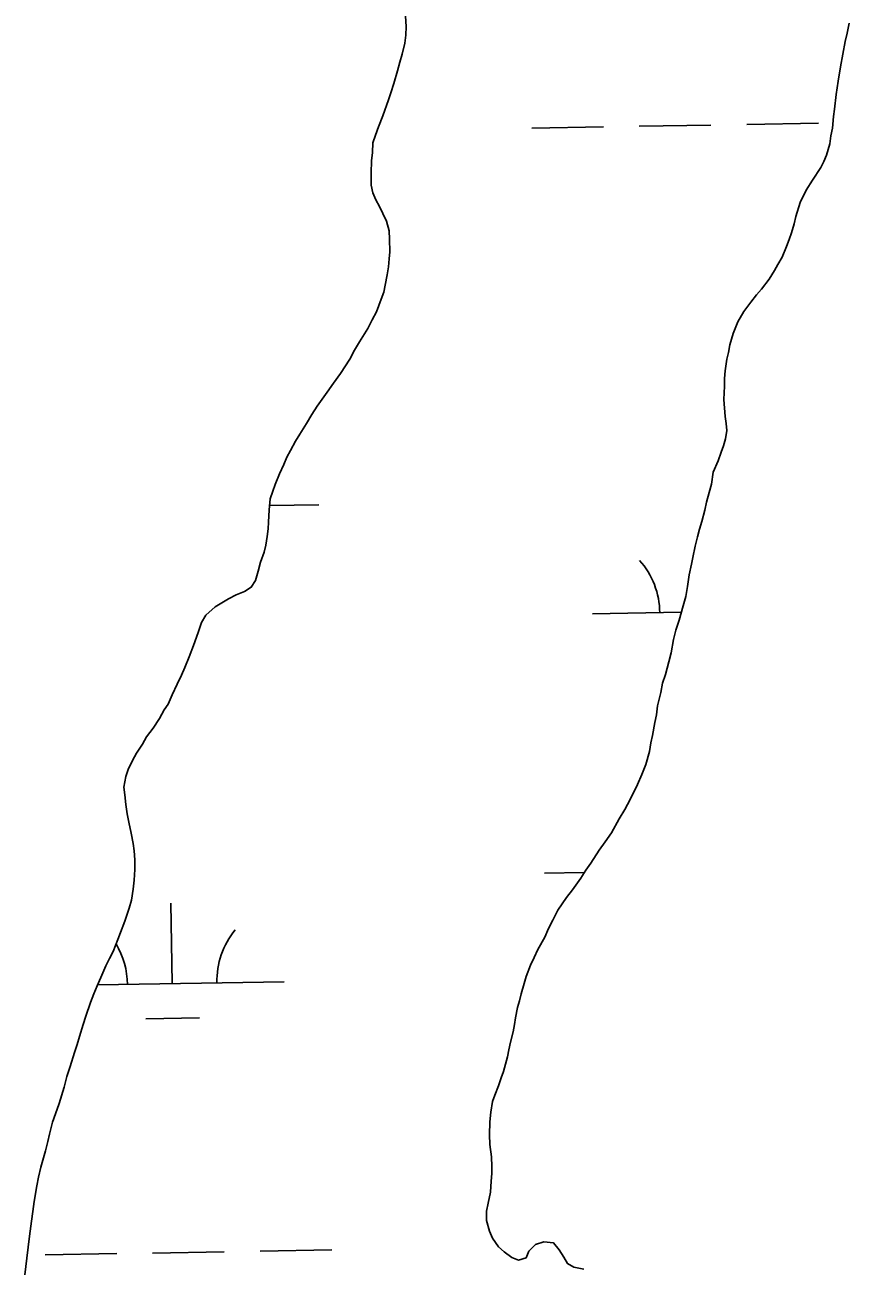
# Model space of a CAD drawing. Extents: x 3887375 to 3925618, y 296674 to 322633.
# Drawn here: x 3914695 to 3915063, y 302782 to 303337 of the extents above; entities that cross this region are included whole.
import ezdxf

# ---------------------------------------------------------------- set-up
doc = ezdxf.new("R2010")
doc.units = 0
doc.layers.add('V-TOPO-SHOR', color=7, linetype='Continuous')
doc.layers.add('V-WETL-SWMP', color=7, linetype='Continuous')

msp = doc.modelspace()

# ---------------------------------------------------------------- linework, layer by layer
at = {"layer": 'V-TOPO-SHOR'}
for points in [[(3914865.45, 303340.51), (3914865.64, 303335.89), (3914865.48, 303331.98), (3914865.14, 303328.42), (3914863.92, 303323.44), (3914862.87, 303319.88), (3914861.82, 303316.14), (3914860.24, 303310.45), (3914858.84, 303306.18), (3914857.79, 303303.16), (3914855.33, 303296.04), (3914853.39, 303291.05), (3914851.98, 303287.32), (3914850.76, 303283.94), (3914850.6, 303279.67), (3914850.26, 303275.94), (3914850.1, 303270.61), (3914850.12, 303265.1), (3914850.85, 303261.54), (3914852.11, 303258.53), (3914853.72, 303255.52), (3914855.33, 303252.33), (3914856.95, 303248.95), (3914858.03, 303244.69), (3914858.22, 303240.97), (3914858.42, 303235.28), (3914858.08, 303232.08), (3914857.74, 303228.52), (3914857.22, 303224.97), (3914856.35, 303220.34), (3914855.66, 303217.32), (3914854.6, 303214.12), (3914852.5, 303208.42), (3914850.56, 303204.86), (3914848.62, 303201.12), (3914844.91, 303195.06), (3914842.62, 303191.32), (3914840.5, 303187.4), (3914836.44, 303180.99), (3914833.26, 303176.71), (3914830.43, 303172.61), (3914826.02, 303166.38), (3914823.54, 303162.63), (3914821.25, 303158.71), (3914818.25, 303153.9), (3914816.31, 303150.7), (3914814.02, 303146.6), (3914812.43, 303143.57), (3914811.02, 303140.37), (3914809.08, 303136.1), (3914807.15, 303131.47), (3914806.1, 303128.44), (3914805.04, 303125.06), (3914804.53, 303120.08), (3914804.2, 303114.57), (3914804.03, 303111.55), (3914803.69, 303108.17), (3914803, 303104.26), (3914802.3, 303101.24), (3914800.72, 303096.79), (3914799.67, 303092.7), (3914798.44, 303088.61), (3914796.5, 303085.58), (3914793.49, 303083.61), (3914789.76, 303082.17), (3914786.4, 303080.38), (3914780.37, 303076.8), (3914776.3, 303073.05), (3914774.36, 303069.85), (3914772.77, 303065.4), (3914770.67, 303059.52), (3914768.73, 303054.54), (3914766.8, 303049.73), (3914765.39, 303046.35), (3914763.45, 303042.26), (3914761.16, 303037.45), (3914759.4, 303033.35), (3914757.64, 303030.86), (3914755.52, 303026.94), (3914752.7, 303022.67), (3914749.69, 303018.74), (3914747.93, 303015.54), (3914745.28, 303011.44), (3914743.52, 303008.23), (3914741.58, 303004.14), (3914740.52, 303001.11), (3914739.66, 302996.31), (3914740.03, 302992.94), (3914740.58, 302988.5), (3914741.13, 302984.41), (3914741.86, 302980.68), (3914742.94, 302975.71), (3914743.85, 302971.1), (3914744.22, 302967.9), (3914744.59, 302963.81), (3914744.61, 302959.55), (3914744.27, 302954.75), (3914743.76, 302950.84), (3914743.07, 302945.86), (3914742.02, 302942.3)], [(3915039.68, 303251.04), (3915041.61, 303257.26), (3915044.25, 303262.78), (3915047.08, 303267.24), (3915050.78, 303272.94), (3915052.19, 303275.61), (3915053.42, 303278.46), (3915054.83, 303283.44), (3915055.34, 303287), (3915056.04, 303290.55), (3915056.55, 303295.71), (3915056.89, 303298.91), (3915057.75, 303305.49), (3915058.62, 303311.53), (3915059.66, 303317.93), (3915060.7, 303323.45), (3915061.74, 303329.14), (3915062.62, 303332.87), (3915063.48, 303337.32)], [(3914903.99, 302827.02), (3914903.79, 302831.28), (3914903.06, 302836.79), (3914902.87, 302841.05), (3914903.02, 302846.91), (3914903.53, 302851.18), (3914904.22, 302855.98), (3914905.28, 302858.83), (3914906.86, 302862.92), (3914908.09, 302866.48), (3914909.14, 302869.33), (3914910.89, 302875.91), (3914911.59, 302879.11), (3914912.29, 302882.49), (3914913.51, 302887.12), (3914914.03, 302890.32), (3914914.55, 302893.34), (3914915.42, 302897.96), (3914916.3, 302900.99), (3914917, 302904.01), (3914918.4, 302908.64), (3914919.27, 302911.84), (3914921.21, 302916.83), (3914922.79, 302920.21), (3914924.55, 302923.77), (3914927.55, 302929.29), (3914929.31, 302933.21), (3914931.25, 302936.95), (3914933.36, 302941.4), (3914937.25, 302947.1), (3914939.9, 302950.49), (3914943.61, 302955.66), (3914945.9, 302959.22), (3914948.2, 302962.43), (3914951.91, 302968.13), (3914954.56, 302971.87), (3914957.39, 302975.97), (3914960.74, 302982.2), (3914963.38, 302986.3), (3914965.68, 302990.76), (3914969.02, 302997.52), (3914970.96, 303001.97), (3914972.72, 303006.42), (3914974.29, 303012.29), (3914974.99, 303016.03), (3914975.68, 303019.41), (3914976.73, 303025.1), (3914977.42, 303028.66), (3914977.94, 303032.57), (3914979.34, 303038.61), (3914980.21, 303042.7), (3914981.44, 303046.62), (3914983.01, 303052.31), (3914984.06, 303056.23), (3914985.1, 303062.27), (3914986.15, 303066.36), (3914987.55, 303070.81), (3914989.3, 303077.22), (3914990.53, 303081.48), (3914991.33, 303085.86), (3914992.09, 303091.05), (3914993.1, 303095.82), (3914993.62, 303098.88), (3914994.66, 303103.89), (3914995.71, 303108.12), (3914996.59, 303111.5), (3914997.64, 303114.96), (3914999.04, 303119.9), (3914999.74, 303123.5), (3915000.93, 303127.8), (3915001.97, 303131.57), (3915002.84, 303136.98), (3915004.95, 303141.96), (3915006.36, 303145.88), (3915007.41, 303148.73), (3915008.29, 303151.75), (3915008.8, 303155.48), (3915008.61, 303158.68), (3915008.07, 303161.7), (3915007.5, 303169.34), (3915007.83, 303175.38), (3915007.82, 303178.76), (3915008.16, 303182.13), (3915008.85, 303187.29), (3915009.55, 303190.32), (3915010.24, 303193.7), (3915011.65, 303198.85), (3915013.75, 303204.02), (3915016.4, 303208.65), (3915019.58, 303212.75), (3915022.06, 303216.13), (3915024.36, 303218.63), (3915027.71, 303223.09), (3915030.19, 303227.01), (3915031.6, 303229.68), (3915033.54, 303232.89), (3915035.47, 303237.69), (3915036.7, 303240.72), (3915037.75, 303243.74), (3915038.98, 303247.83), (3915039.68, 303251.04)], [(3914742.02, 302942.3), (3914740.09, 302936.43), (3914738.15, 302931.45), (3914736.92, 302928.24), (3914734.81, 302922.9), (3914733.23, 302919.88), (3914731.64, 302916.49), (3914729.35, 302911.33), (3914727.77, 302907.59), (3914726.18, 302904.03), (3914724.78, 302900.12), (3914722.67, 302894.06), (3914721.44, 302890.33), (3914719.87, 302884.99), (3914718.82, 302881.43), (3914717.58, 302877.87), (3914715.66, 302871.65), (3914714.25, 302867.2), (3914713.03, 302862.39), (3914710.75, 302855.1), (3914709.17, 302850.47), (3914707.77, 302846.73), (3914706.37, 302841.4), (3914705.67, 302838.2), (3914704.62, 302833.93), (3914702.52, 302826.63), (3914701.47, 302822.19), (3914700.77, 302818.27), (3914699.56, 302811.34), (3914699.05, 302806.9), (3914698.35, 302802.63), (3914697.49, 302795.87), (3914696.98, 302790.89), (3914696.29, 302786.09), (3914695.43, 302778.63)], [(3914945.05, 302781.16), (3914940.61, 302782.04), (3914937.75, 302783.62), (3914936.15, 302786.46), (3914934, 302789.83), (3914931.5, 302792.84), (3914927.23, 302793.35), (3914923.5, 302792.09), (3914920.5, 302789.23), (3914919.27, 302786.21), (3914915.89, 302785.13), (3914912.87, 302786.36), (3914909.48, 302788.83), (3914906.98, 302791.13), (3914904.3, 302795.03), (3914902.87, 302798.05), (3914901.6, 302802.84), (3914901.59, 302807.1), (3914902.28, 302810.66), (3914903.33, 302815.46), (3914903.66, 302820.44), (3914904, 302823.82), (3914903.99, 302827.02)]]:
    msp.add_lwpolyline(points, dxfattribs=at)
at = {"layer": 'V-WETL-SWMP'}
for p, q in [((3914865.64, 303335.89), (3914865.45, 303340.51)), ((3914865.48, 303331.98), (3914865.64, 303335.89)), ((3915062.62, 303332.87), (3915061.74, 303329.14)), ((3915063.48, 303337.32), (3915062.62, 303332.87)), ((3914863.92, 303323.44), (3914865.14, 303328.42)), ((3914865.14, 303328.42), (3914865.48, 303331.98)), ((3915061.74, 303329.14), (3915060.7, 303323.45)), ((3914862.87, 303319.88), (3914863.92, 303323.44)), ((3915060.7, 303323.45), (3915059.66, 303317.93)), ((3914860.24, 303310.45), (3914861.82, 303316.14)), ((3914861.82, 303316.14), (3914862.87, 303319.88)), ((3915059.66, 303317.93), (3915058.62, 303311.53)), ((3914858.84, 303306.18), (3914860.24, 303310.45)), ((3915058.62, 303311.53), (3915057.75, 303305.49)), ((3914857.78, 303303.16), (3914858.84, 303306.18)), ((3915057.75, 303305.49), (3915056.89, 303298.91)), ((3914855.33, 303296.04), (3914857.78, 303303.16)), ((3914853.39, 303291.05), (3914855.33, 303296.04)), ((3915056.55, 303295.71), (3915056.04, 303290.55)), ((3915056.89, 303298.91), (3915056.55, 303295.71)), ((3914851.99, 303287.32), (3914853.39, 303291.05)), ((3914921.76, 303290.51), (3914953.75, 303291.05)), ((3914969.75, 303291.33), (3915001.75, 303291.88)), ((3915017.74, 303292.15), (3915049.74, 303292.7)), ((3915056.04, 303290.55), (3915055.34, 303287)), ((3914850.6, 303279.67), (3914850.76, 303283.94)), ((3914850.76, 303283.94), (3914851.99, 303287.32)), ((3915054.83, 303283.44), (3915053.43, 303278.46)), ((3915055.34, 303287), (3915054.83, 303283.44)), ((3914850.26, 303275.94), (3914850.6, 303279.67)), ((3915053.43, 303278.46), (3915052.19, 303275.61)), ((3914850.1, 303270.61), (3914850.26, 303275.94)), ((3915050.78, 303272.94), (3915047.08, 303267.24)), ((3915052.19, 303275.61), (3915050.78, 303272.94)), ((3914850.12, 303265.1), (3914850.1, 303270.61)), ((3915047.08, 303267.24), (3915044.25, 303262.78)), ((3914850.85, 303261.55), (3914850.12, 303265.1)), ((3914852.11, 303258.53), (3914850.85, 303261.55)), ((3915044.25, 303262.78), (3915041.61, 303257.26)), ((3914853.72, 303255.52), (3914852.11, 303258.53)), ((3914855.33, 303252.33), (3914853.72, 303255.52)), ((3915041.61, 303257.26), (3915039.68, 303251.04)), ((3914856.95, 303248.95), (3914855.33, 303252.33)), ((3915039.68, 303251.04), (3915038.98, 303247.83)), ((3914858.03, 303244.69), (3914856.95, 303248.95)), ((3914858.22, 303240.96), (3914858.03, 303244.69)), ((3915037.76, 303243.74), (3915036.7, 303240.72)), ((3915038.98, 303247.83), (3915037.76, 303243.74)), ((3914858.42, 303235.28), (3914858.22, 303240.96)), ((3915036.7, 303240.72), (3915035.47, 303237.69)), ((3914858.08, 303232.08), (3914858.42, 303235.28)), ((3915033.54, 303232.89), (3915031.6, 303229.68)), ((3915035.47, 303237.69), (3915033.54, 303232.89)), ((3914857.22, 303224.97), (3914857.74, 303228.52)), ((3914857.74, 303228.52), (3914858.08, 303232.08)), ((3915030.19, 303227.01), (3915027.71, 303223.09)), ((3915031.6, 303229.68), (3915030.19, 303227.01)), ((3914856.35, 303220.34), (3914857.22, 303224.97)), ((3915027.71, 303223.09), (3915024.36, 303218.63)), ((3914854.6, 303214.12), (3914855.66, 303217.32)), ((3914855.66, 303217.32), (3914856.35, 303220.34)), ((3915022.06, 303216.13), (3915019.58, 303212.75)), ((3915024.36, 303218.63), (3915022.06, 303216.13)), ((3914852.5, 303208.42), (3914854.6, 303214.12)), ((3915019.58, 303212.75), (3915016.4, 303208.65)), ((3914848.62, 303201.12), (3914850.56, 303204.86)), ((3914850.56, 303204.86), (3914852.5, 303208.42)), ((3915016.4, 303208.65), (3915013.75, 303204.02)), ((3914844.91, 303195.06), (3914848.62, 303201.12)), ((3915013.75, 303204.02), (3915011.65, 303198.85)), ((3914842.62, 303191.32), (3914844.91, 303195.06)), ((3915010.25, 303193.69), (3915009.55, 303190.31)), ((3915011.65, 303198.85), (3915010.25, 303193.69)), ((3914840.5, 303187.4), (3914842.62, 303191.32)), ((3915009.55, 303190.31), (3915008.85, 303187.29)), ((3914836.44, 303180.99), (3914840.5, 303187.4)), ((3915008.85, 303187.29), (3915008.16, 303182.14)), ((3914833.26, 303176.71), (3914836.44, 303180.99)), ((3915008.16, 303182.14), (3915007.82, 303178.76)), ((3915007.82, 303178.76), (3915007.83, 303175.38)), ((3914826.02, 303166.37), (3914830.43, 303172.61)), ((3914830.43, 303172.61), (3914833.26, 303176.71)), ((3915007.83, 303175.38), (3915007.5, 303169.34)), ((3914823.54, 303162.63), (3914826.02, 303166.37)), ((3915007.5, 303169.34), (3915008.07, 303161.7)), ((3914821.25, 303158.71), (3914823.54, 303162.63)), ((3915008.07, 303161.7), (3915008.61, 303158.68)), ((3914818.25, 303153.9), (3914821.25, 303158.71)), ((3915008.81, 303155.48), (3915008.29, 303151.75)), ((3915008.61, 303158.68), (3915008.81, 303155.48)), ((3914814.02, 303146.6), (3914816.31, 303150.7)), ((3914816.31, 303150.7), (3914818.25, 303153.9)), ((3915008.29, 303151.75), (3915007.41, 303148.73)), ((3914812.43, 303143.57), (3914814.02, 303146.6)), ((3915006.36, 303145.88), (3915004.95, 303141.96)), ((3915007.41, 303148.73), (3915006.36, 303145.88)), ((3914809.08, 303136.1), (3914811.02, 303140.37)), ((3914811.02, 303140.37), (3914812.43, 303143.57)), ((3915004.95, 303141.96), (3915002.84, 303136.98)), ((3914807.15, 303131.47), (3914809.08, 303136.1)), ((3915002.84, 303136.98), (3915001.98, 303131.57)), ((3914805.04, 303125.06), (3914806.1, 303128.44)), ((3914806.1, 303128.44), (3914807.15, 303131.47)), ((3915000.93, 303127.8), (3914999.73, 303123.49)), ((3915001.98, 303131.57), (3915000.93, 303127.8)), ((3914804.53, 303120.08), (3914805.04, 303125.06)), ((3914804.73, 303121.97), (3914826.72, 303122.35)), ((3914999.73, 303123.49), (3914999.04, 303119.9)), ((3914804.2, 303114.57), (3914804.53, 303120.08)), ((3914999.04, 303119.9), (3914997.64, 303114.96)), ((3914803.69, 303108.17), (3914804.03, 303111.55)), ((3914804.03, 303111.55), (3914804.2, 303114.57)), ((3914996.59, 303111.5), (3914995.71, 303108.12)), ((3914997.64, 303114.96), (3914996.59, 303111.5)), ((3914803, 303104.26), (3914803.69, 303108.17)), ((3914995.71, 303108.12), (3914994.66, 303103.89)), ((3914800.72, 303096.79), (3914802.3, 303101.24)), ((3914802.3, 303101.24), (3914803, 303104.26)), ((3914994.66, 303103.89), (3914993.62, 303098.88)), ((3914799.67, 303092.7), (3914800.72, 303096.79)), ((3914993.1, 303095.82), (3914992.09, 303091.05)), ((3914993.62, 303098.88), (3914993.1, 303095.82)), ((3914796.5, 303085.58), (3914798.44, 303088.6)), ((3914798.44, 303088.6), (3914799.67, 303092.7)), ((3914992.09, 303091.05), (3914991.33, 303085.86)), ((3914789.76, 303082.17), (3914793.49, 303083.61)), ((3914793.49, 303083.61), (3914796.5, 303085.58)), ((3914991.33, 303085.86), (3914990.53, 303081.48)), ((3914780.37, 303076.8), (3914786.4, 303080.38)), ((3914786.4, 303080.38), (3914789.76, 303082.17)), ((3914990.53, 303081.48), (3914989.3, 303077.22)), ((3914774.35, 303069.85), (3914776.3, 303073.05)), ((3914776.3, 303073.05), (3914780.37, 303076.8)), ((3914948.89, 303073.7), (3914988.53, 303074.38)), ((3914989.3, 303077.22), (3914987.55, 303070.81)), ((3914772.77, 303065.4), (3914774.35, 303069.85)), ((3914986.15, 303066.36), (3914985.1, 303062.27)), ((3914987.55, 303070.81), (3914986.15, 303066.36)), ((3914770.67, 303059.52), (3914772.77, 303065.4)), ((3914985.1, 303062.27), (3914984.06, 303056.23)), ((3914768.73, 303054.54), (3914770.67, 303059.52)), ((3914984.06, 303056.23), (3914983.01, 303052.31)), ((3914765.39, 303046.35), (3914766.8, 303049.73)), ((3914766.8, 303049.73), (3914768.73, 303054.54)), ((3914983.01, 303052.31), (3914981.43, 303046.62)), ((3914763.45, 303042.26), (3914765.39, 303046.35)), ((3914981.43, 303046.62), (3914980.21, 303042.7)), ((3914761.16, 303037.45), (3914763.45, 303042.26)), ((3914979.33, 303038.61), (3914977.94, 303032.57)), ((3914980.21, 303042.7), (3914979.33, 303038.61)), ((3914757.64, 303030.86), (3914759.4, 303033.36)), ((3914759.4, 303033.36), (3914761.16, 303037.45)), ((3914755.52, 303026.94), (3914757.64, 303030.86)), ((3914977.42, 303028.65), (3914976.73, 303025.1)), ((3914977.94, 303032.57), (3914977.42, 303028.65)), ((3914749.69, 303018.74), (3914752.7, 303022.67)), ((3914752.7, 303022.67), (3914755.52, 303026.94)), ((3914976.73, 303025.1), (3914975.68, 303019.41)), ((3914747.93, 303015.54), (3914749.69, 303018.74)), ((3914975.68, 303019.41), (3914974.99, 303016.03)), ((3914743.52, 303008.23), (3914745.28, 303011.44)), ((3914745.28, 303011.44), (3914747.93, 303015.54)), ((3914974.29, 303012.29), (3914972.72, 303006.42)), ((3914974.99, 303016.03), (3914974.29, 303012.29)), ((3914741.58, 303004.14), (3914743.52, 303008.23)), ((3914972.72, 303006.42), (3914970.96, 303001.97)), ((3914739.66, 302996.31), (3914740.52, 303001.11)), ((3914740.52, 303001.11), (3914741.58, 303004.14)), ((3914970.96, 303001.97), (3914969.02, 302997.52)), ((3914740.03, 302992.94), (3914739.66, 302996.31)), ((3914969.02, 302997.52), (3914965.68, 302990.76)), ((3914740.58, 302988.5), (3914740.03, 302992.94)), ((3914965.68, 302990.76), (3914963.38, 302986.3)), ((3914741.13, 302984.41), (3914740.58, 302988.5)), ((3914741.85, 302980.68), (3914741.13, 302984.41)), ((3914963.38, 302986.3), (3914960.74, 302982.21)), ((3914742.94, 302975.71), (3914741.85, 302980.68)), ((3914960.74, 302982.21), (3914957.39, 302975.97)), ((3914743.85, 302971.1), (3914742.94, 302975.71)), ((3914954.56, 302971.87), (3914951.91, 302968.13)), ((3914957.39, 302975.97), (3914954.56, 302971.87)), ((3914744.22, 302967.9), (3914743.85, 302971.1)), ((3914744.59, 302963.81), (3914744.22, 302967.9)), ((3914951.91, 302968.13), (3914948.2, 302962.43)), ((3914744.61, 302959.55), (3914744.59, 302963.81)), ((3914948.2, 302962.43), (3914945.91, 302959.22)), ((3914744.27, 302954.75), (3914744.61, 302959.55)), ((3914927.47, 302957.88), (3914945.24, 302958.18)), ((3914943.61, 302955.66), (3914939.9, 302950.49)), ((3914945.91, 302959.22), (3914943.61, 302955.66)), ((3914743.07, 302945.86), (3914743.76, 302950.84)), ((3914743.76, 302950.84), (3914744.27, 302954.75)), ((3914939.9, 302950.49), (3914937.25, 302947.1)), ((3914742.02, 302942.3), (3914743.07, 302945.86)), ((3914761.23, 302908.59), (3914760.61, 302944.58)), ((3914937.25, 302947.1), (3914933.36, 302941.4)), ((3914740.09, 302936.43), (3914742.02, 302942.3)), ((3914933.36, 302941.4), (3914931.25, 302936.95)), ((3914738.15, 302931.45), (3914740.09, 302936.43)), ((3914929.31, 302933.21), (3914927.55, 302929.29)), ((3914931.25, 302936.95), (3914929.31, 302933.21)), ((3914734.81, 302922.9), (3914736.92, 302928.24)), ((3914736.92, 302928.24), (3914738.15, 302931.45)), ((3914927.55, 302929.29), (3914924.55, 302923.77)), ((3914733.23, 302919.88), (3914734.81, 302922.9)), ((3914924.55, 302923.77), (3914922.79, 302920.21)), ((3914729.35, 302911.33), (3914731.64, 302916.49)), ((3914731.64, 302916.49), (3914733.23, 302919.88)), ((3914921.21, 302916.83), (3914919.27, 302911.84)), ((3914922.79, 302920.21), (3914921.21, 302916.83)), ((3914727.77, 302907.59), (3914729.35, 302911.33)), ((3914919.27, 302911.84), (3914918.4, 302908.64)), ((3914726.18, 302904.03), (3914727.77, 302907.59)), ((3914727.95, 302908.02), (3914811.22, 302909.45)), ((3914918.4, 302908.64), (3914916.99, 302904.01)), ((3914722.67, 302894.07), (3914724.78, 302900.12)), ((3914724.78, 302900.12), (3914726.18, 302904.03)), ((3914916.3, 302900.99), (3914915.42, 302897.96)), ((3914916.99, 302904.01), (3914916.3, 302900.99)), ((3914915.42, 302897.96), (3914914.55, 302893.34)), ((3914719.87, 302884.99), (3914721.44, 302890.33)), ((3914721.44, 302890.33), (3914722.67, 302894.07)), ((3914749.49, 302892.95), (3914773.49, 302893.37)), ((3914914.03, 302890.32), (3914913.51, 302887.12)), ((3914914.55, 302893.34), (3914914.03, 302890.32)), ((3914718.81, 302881.43), (3914719.87, 302884.99)), ((3914913.51, 302887.12), (3914912.29, 302882.49)), ((3914715.66, 302871.65), (3914717.59, 302877.87)), ((3914717.59, 302877.87), (3914718.81, 302881.43)), ((3914911.59, 302879.11), (3914910.89, 302875.91)), ((3914912.29, 302882.49), (3914911.59, 302879.11)), ((3914910.89, 302875.91), (3914909.14, 302869.33)), ((3914713.03, 302862.4), (3914714.25, 302867.2)), ((3914714.25, 302867.2), (3914715.66, 302871.65)), ((3914909.14, 302869.33), (3914908.09, 302866.48)), ((3914710.75, 302855.1), (3914713.03, 302862.4)), ((3914906.86, 302862.92), (3914905.28, 302858.83)), ((3914908.09, 302866.48), (3914906.86, 302862.92)), ((3914904.22, 302855.98), (3914903.53, 302851.18)), ((3914905.28, 302858.83), (3914904.22, 302855.98)), ((3914707.77, 302846.73), (3914709.17, 302850.47)), ((3914709.17, 302850.47), (3914710.75, 302855.1)), ((3914903.53, 302851.18), (3914903.02, 302846.91)), ((3914706.37, 302841.4), (3914707.77, 302846.73)), ((3914903.02, 302846.91), (3914902.87, 302841.05)), ((3914705.67, 302838.2), (3914706.37, 302841.4)), ((3914902.87, 302841.05), (3914903.06, 302836.78)), ((3914702.52, 302826.63), (3914704.62, 302833.93)), ((3914704.62, 302833.93), (3914705.67, 302838.2)), ((3914903.06, 302836.78), (3914903.79, 302831.28)), ((3914903.79, 302831.28), (3914903.99, 302827.02)), ((3914700.78, 302818.27), (3914701.47, 302822.19)), ((3914701.47, 302822.19), (3914702.52, 302826.63)), ((3914904, 302823.82), (3914903.66, 302820.44)), ((3914903.99, 302827.02), (3914904, 302823.82)), ((3914699.56, 302811.34), (3914700.78, 302818.27)), ((3914903.66, 302820.44), (3914903.33, 302815.46)), ((3914699.05, 302806.9), (3914699.56, 302811.34)), ((3914903.33, 302815.46), (3914902.28, 302810.66)), ((3914698.35, 302802.63), (3914699.05, 302806.9)), ((3914902.28, 302810.66), (3914901.58, 302807.1)), ((3914901.58, 302807.1), (3914901.6, 302802.84)), ((3914697.49, 302795.87), (3914698.35, 302802.63)), ((3914901.6, 302802.84), (3914902.87, 302798.05)), ((3914696.98, 302790.89), (3914697.49, 302795.87)), ((3914902.87, 302798.05), (3914904.3, 302795.03)), ((3914904.3, 302795.03), (3914906.98, 302791.13)), ((3914696.29, 302786.09), (3914696.98, 302790.89)), ((3914752.44, 302788.35), (3914784.44, 302788.9)), ((3914800.44, 302789.17), (3914832.43, 302789.72)), ((3914906.98, 302791.13), (3914909.48, 302788.83)), ((3914919.27, 302786.21), (3914920.5, 302789.23)), ((3914920.5, 302789.23), (3914923.5, 302792.09)), ((3914923.5, 302792.09), (3914927.23, 302793.35)), ((3914927.23, 302793.35), (3914931.5, 302792.83)), ((3914931.5, 302792.83), (3914934, 302789.83)), ((3914934, 302789.83), (3914936.15, 302786.46)), ((3914695.43, 302778.63), (3914696.29, 302786.09)), ((3914704.45, 302787.53), (3914736.45, 302788.08)), ((3914909.48, 302788.83), (3914912.87, 302786.36)), ((3914912.87, 302786.36), (3914915.89, 302785.13)), ((3914915.89, 302785.13), (3914919.27, 302786.21)), ((3914936.15, 302786.46), (3914937.76, 302783.62)), ((3914937.76, 302783.62), (3914940.61, 302782.03))]:
    msp.add_line(p, q, dxfattribs=at)
for centre, start, end in [((3914943.64, 303074.08), 0.2115, 41.7552), ((3914816.45, 302910.01), 140.2115, 181.7552), ((3914705.98, 302908.12), 0.2115, 31.1022)]:
    msp.add_arc(centre, 35.25, start, end, dxfattribs=at)

doc.saveas('drawing.dxf')
